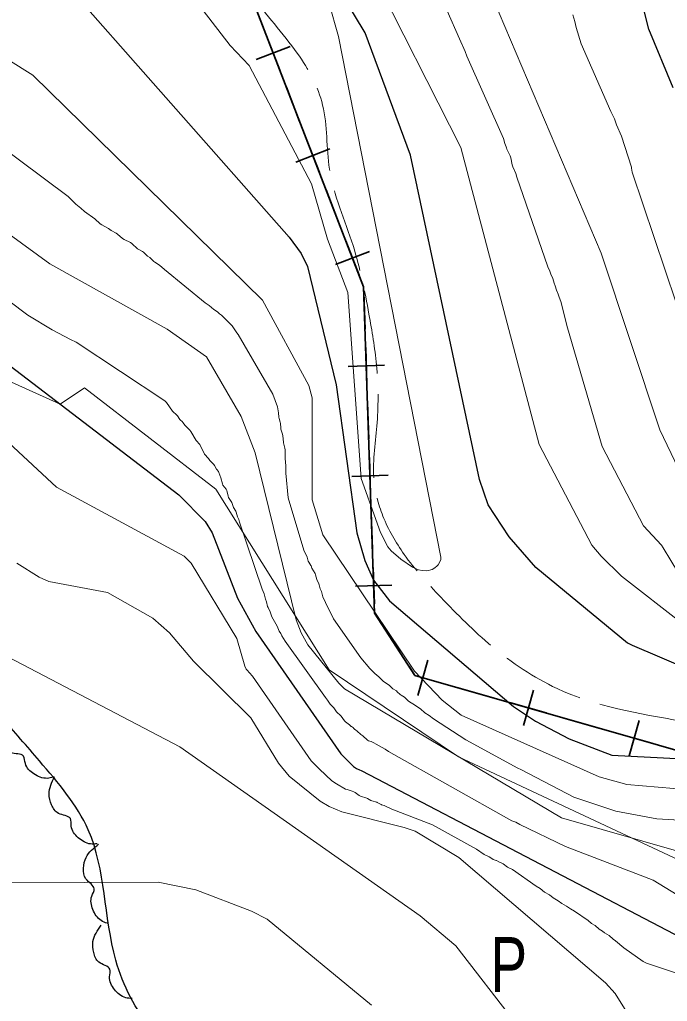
# Model space of a CAD drawing. Extents: x 483843 to 488449, y 4381269 to 4384483.
# Drawn here: x 485220.1 to 485396.9, y 4383169.1 to 4383436.9 of the extents above; entities that cross this region are included whole.
import ezdxf
from ezdxf.enums import TextEntityAlignment as Align

# ---------------------------------------------------------------- set-up
doc = ezdxf.new("R2010")
doc.units = 0
doc.header["$LTSCALE"] = 3.8
doc.linetypes.add('LONG_DASHED', pattern=[7.5, 6, -1.5])
for name, color, linetype, lineweight in [('15', 7, 'LONG_DASHED', 13), ('27', 7, 'Continuous', 25), ('34', 7, 'Continuous', 35), ('51', 7, 'Continuous', 13), ('8', 7, 'Continuous', 25), ('9', 7, 'Continuous', 13)]:
    doc.layers.add(name, color=color, linetype=linetype, lineweight=lineweight)
doc.layers.add('31', color=7, linetype='Continuous')

msp = doc.modelspace()

# ---------------------------------------------------------------- linework, layer by layer
at = {"layer": '15'}
msp.add_spline([(485400.79, 4383245.56), (485366.79, 4383254.46), (485349.06, 4383265.95), (485335.06, 4383279.34), (485325.06, 4383291.04), (485319.26, 4383301.47), (485316.79, 4383311.82), (485317.67, 4383326.99), (485317.51, 4383342.72), (485315.45, 4383356.54), (485311.11, 4383375.24), (485304.67, 4383396.11), (485302.81, 4383413.58), (485295.88, 4383427.71), (485283.48, 4383443.67), (485274.41, 4383458.47), (485261.63, 4383473.96), (485248.35, 4383487.62), (485231.39, 4383496.46), (485206.95, 4383503.97), (485193.14, 4383504.9), (485172.81, 4383504.39), (485157.78, 4383504.12), (485145.67, 4383503.51), (485134.2, 4383504.43), (485123.74, 4383508.44), (485114.92, 4383511.93), (485112.2, 4383519.17), (485112.66, 4383528.99), (485114.36, 4383533.28), (485118.17, 4383541.74), (485121.31, 4383564.66), (485114.52, 4383595.67), (485109.69, 4383608.55), (485102.62, 4383619.36), (485089.28, 4383632.72), (485077.31, 4383638.83), (485057.92, 4383643.83), (485043.91, 4383643.5), (485030.6, 4383637.83), (485020.31, 4383630.47), (485011.46, 4383621.88), (484999.37, 4383601.37), (484981.13, 4383564.54), (484972.78, 4383546.81), (484964.72, 4383533.9), (484948.73, 4383515.05), (484938.85, 4383501.38), (484922.26, 4383484.64), (484903.34, 4383464.23), (484878.47, 4383440.05), (484853, 4383412.61), (484831.2, 4383387.67), (484805.14, 4383358.11), (484790.45, 4383334.7), (484768.3, 4383297.93), (484757.66, 4383281.26), (484749.41, 4383271.28), (484740.24, 4383261.88), (484732.92, 4383256.49), (484722.63, 4383254.85), (484718.27, 4383254.66), (484706.61, 4383259.28), (484700.75, 4383263.84), (484695.83, 4383273.7), (484694.44, 4383282.5), (484695.04, 4383297.06), (484696.68, 4383304.96), (484697.51, 4383309.13), (484702.36, 4383327.31), (484705.59, 4383338.26)], degree=3, dxfattribs=at)
at = {"layer": '27'}
for points in [[(485368.83, 4383013.07), (485357.92, 4383017.58), (485339.7, 4383023.1), (485319.15, 4383029.84), (485302.76, 4383041.04), (485296.52, 4383049.17), (485289.67, 4383064.17), (485286.45, 4383083.98), (485285.97, 4383109.61), (485285.9, 4383115.54), (485276.33, 4383139.85), (485266.69, 4383152.65), (485256.52, 4383161.61), (485246.36, 4383180.33), (485238.82, 4383215.89), (485225.5, 4383234.69), (485215.14, 4383246.51), (485198.33, 4383264.41), (485185.34, 4383279.86), (485169.86, 4383297.33), (485163.7, 4383303.6), (485148.12, 4383317.53), (485130.86, 4383329.08), (485117.86, 4383326.04), (485107.82, 4383311.76), (485103.79, 4383302.24), (485096.18, 4383283.59), (485086.4, 4383265.77), (485083.47, 4383255.58), (485079.81, 4383240.29), (485069.46, 4383214.59), (485058.83, 4383206.45), (485039.94, 4383205.55), (485025.67, 4383205.73), (485007.1, 4383204.13), (484992.82, 4383195.6), (484980.34, 4383184.14), (484962.84, 4383175.41), (484943.61, 4383170.71), (484924.89, 4383162.35), (484905.09, 4383148.62), (484891.5, 4383130.5), (484881, 4383111.74), (484870.62, 4383107.18), (484861.85, 4383107.38), (484839.46, 4383112.83), (484820.21, 4383122.72), (484800.58, 4383135.19), (484785.62, 4383150.35), (484767.93, 4383154.78), (484745.46, 4383162.59)], [(485229.32, 4383230.26), (485227.58, 4383229.94), (485223.98, 4383231.14), (485221.65, 4383234.01), (485221.1, 4383235.98), (485217.67, 4383236.94), (485215.5, 4383238.99), (485214.38, 4383241.8), (485215.16, 4383246.69)], [(485241.23, 4383212.1), (485239.45, 4383212.04), (485236.07, 4383213.75), (485234.18, 4383216.93), (485233.92, 4383218.96), (485230.67, 4383220.4), (485228.82, 4383222.75), (485228.11, 4383225.69), (485229.59, 4383230.42)], [(485243.98, 4383190.4), (485242.36, 4383191.13), (485240.08, 4383194.16), (485239.78, 4383197.84), (485240.45, 4383199.78), (485238.17, 4383202.51), (485237.55, 4383205.43), (485238.21, 4383208.38), (485241.63, 4383211.97)], [(485250.79, 4383169.89), (485249.03, 4383170.12), (485245.97, 4383172.36), (485244.63, 4383175.8), (485244.7, 4383177.86), (485241.73, 4383179.81), (485240.3, 4383182.43), (485240.09, 4383185.45), (485242.33, 4383189.87)]]:
    msp.add_spline(points, degree=3, dxfattribs=at)
at = {"layer": '34'}
for p, q in [((485287.5, 4383432.45), (485291.11, 4383423.12)), ((485293.97, 4383429.59), (485284.65, 4383425.98)), ((485292.92, 4383418.46), (485296.53, 4383409.13)), ((485298.33, 4383404.48), (485301.94, 4383395.16)), ((485304.8, 4383401.62), (485295.47, 4383398.01)), ((485303.74, 4383390.49), (485307.35, 4383381.17)), ((485309.16, 4383376.51), (485312.77, 4383367.19)), ((485315.62, 4383373.66), (485306.3, 4383370.05)), ((485314.05, 4383362.42), (485314.39, 4383352.42)), ((485314.56, 4383347.44), (485314.9, 4383337.44)), ((485319.72, 4383342.61), (485309.73, 4383342.27)), ((485315.06, 4383332.45), (485315.4, 4383322.45)), ((485315.57, 4383317.46), (485315.91, 4383307.47)), ((485320.73, 4383312.64), (485310.74, 4383312.3)), ((485316.07, 4383302.47), (485316.41, 4383292.48)), ((485316.58, 4383287.49), (485316.92, 4383277.5)), ((485321.74, 4383282.66), (485311.75, 4383282.33)), ((485318.36, 4383272.9), (485323.79, 4383264.5)), ((485331.53, 4383262.19), (485328.78, 4383252.58)), ((485339.77, 4383254.64), (485349.39, 4383251.89)), ((485360.37, 4383253.95), (485357.62, 4383244.34)), ((485354.18, 4383250.52), (485363.8, 4383247.77)), ((485368.61, 4383246.4), (485378.22, 4383243.65)), ((485389.2, 4383245.71), (485386.45, 4383236.1)), ((485383.02, 4383242.28), (485392.64, 4383239.53))]:
    msp.add_line(p, q, dxfattribs=at)
for points in [[(485005, 4383618), (485037, 4383640), (485073, 4383648), (485100, 4383620), (485120, 4383552), (485111, 4383526), (485116, 4383504), (485213, 4383501), (485244, 4383494), (485278, 4383457), (485314, 4383364), (485317, 4383275), (485328, 4383258), (485461, 4383220)], [(485326.5, 4383260.32), (485328, 4383258), (485334.96, 4383256.01)]]:
    msp.add_lwpolyline(points, dxfattribs=at)
at = {"layer": '51'}
msp.add_lwpolyline([(485400.13, 4383207.61), (485339.93, 4383235.81), (485304.61, 4383259.5), (485273.66, 4383308.81), (485237.83, 4383336.45), (485231.15, 4383332), (485147.19, 4383369.84), (485053.5, 4383411.23), (485019.48, 4383420.27), (484981.87, 4383400.27), (484953.62, 4383385.83), (484933.81, 4383374.86), (484903, 4383358.06), (484866.78, 4383335.14), (484831.69, 4383306.08), (484808.69, 4383288.72)], dxfattribs=at)
at = {"layer": '8'}
for points in [[(485018.99, 4383472.09), (485036.33, 4383476.56), (485043.7, 4383477.38), (485053.15, 4383476.99), (485060.48, 4383475.58), (485066.79, 4383473.29), (485074.04, 4383469.36), (485104.21, 4383444.35), (485110.35, 4383437.17), (485142.04, 4383400.71), (485151.6, 4383392.73), (485263.55, 4383307.27), (485270.76, 4383300.01), (485272.68, 4383296.91), (485279.59, 4383279.09), (485284.56, 4383269.99), (485307.74, 4383236.62), (485311.19, 4383233.15), (485312.03, 4383232.62), (485312.19, 4383232.54), (485312.73, 4383232.36), (485313.52, 4383231.99), (485406.85, 4383183.29)], [(485398.47, 4383418.32), (485391.87, 4383434.28), (485390.68, 4383438.95), (485390.61, 4383441.94), (485391.62, 4383448.56), (485393.37, 4383453.77), (485398.69, 4383462.56)], [(485411.06, 4383256.08), (485387.4, 4383266.22), (485386.11, 4383266.77), (485386.08, 4383266.77), (485386.07, 4383266.77), (485386.05, 4383266.77), (485361.05, 4383287.42), (485353.75, 4383295.86), (485348, 4383304.54), (485345.63, 4383311.44), (485326.78, 4383399.95), (485314.38, 4383433.31), (485300.7, 4383456.12)], [(485229.06, 4383450.71), (485293.71, 4383377.57), (485296.92, 4383373.06), (485298.66, 4383369.54), (485306.5, 4383337.24), (485312.16, 4383296.89), (485314.33, 4383289.38), (485316.7, 4383283.97), (485321.07, 4383278.35), (485354.9, 4383249.56), (485360.92, 4383245.52), (485370.08, 4383240.71), (485381.79, 4383236.28), (485401.16, 4383235.22)]]:
    msp.add_lwpolyline(points, dxfattribs=at)
at = {"layer": '9'}
for points in [[(485081.86, 4383526.22), (485081.96, 4383522.06), (485081.59, 4383516.54), (485082.19, 4383511.75), (485085.29, 4383503.67), (485085.88, 4383502.53), (485101.79, 4383485.13), (485110.31, 4383478.5), (485135.05, 4383464.65), (485191.62, 4383441.71), (485223.65, 4383421.69), (485286.39, 4383360.36), (485299.05, 4383337.09), (485299.92, 4383333.73), (485299.93, 4383305.9), (485302.9, 4383296.33), (485327.9, 4383259.15), (485335.42, 4383251.3), (485340.66, 4383247.14), (485378.3, 4383230.37), (485385.86, 4383228.3), (485411.55, 4383226.12)], [(485018.37, 4383498.06), (485038.34, 4383510.14), (485043.74, 4383512.22), (485047.67, 4383513.14), (485055.93, 4383513.36), (485058.8, 4383512.98), (485059.45, 4383512.81), (485062.98, 4383511.22), (485066.16, 4383509.1), (485068.88, 4383506.47), (485069.43, 4383505.81), (485090.99, 4383474.57), (485104.12, 4383460.83), (485228.34, 4383370.23)], [(485406.37, 4383268.97), (485405.98, 4383269.33), (485401.23, 4383272), (485384.43, 4383285.11), (485378.88, 4383290.54), (485376.34, 4383293.56), (485361.93, 4383320.99), (485340.57, 4383402.02), (485315.73, 4383451.02), (485309.55, 4383460.12), (485308.93, 4383461.48), (485308.7, 4383462.25), (485307.97, 4383467.28), (485308.06, 4383469.61), (485308.45, 4383471.8), (485308.69, 4383472.46), (485309.32, 4383473.65), (485310.39, 4383475.16)], [(485246.21, 4383470.51), (485277.54, 4383429.81), (485282.73, 4383424.37), (485299.73, 4383392.12), (485304.16, 4383377), (485309.65, 4383362.46), (485313.36, 4383311.75), (485318.62, 4383297), (485320.63, 4383293.11), (485321.55, 4383292.01), (485324.15, 4383289.7), (485327.33, 4383287.57), (485328.13, 4383287.14), (485329.01, 4383286.82), (485329.98, 4383286.63), (485331.12, 4383286.56), (485331.75, 4383286.61), (485332.37, 4383286.77), (485332.74, 4383286.93), (485333.45, 4383287.35), (485334.09, 4383287.87), (485334.37, 4383288.19), (485334.72, 4383288.79), (485335.04, 4383289.59), (485335.03, 4383290.27), (485307.16, 4383432.28), (485304.45, 4383441.51)], [(485279.36, 4383268.1), (485266.91, 4383288.59), (485264.97, 4383290.52), (485230.14, 4383309.36), (485196.16, 4383340.78), (485145.66, 4383380.84), (485082.4, 4383444.24), (485081.24, 4383444.97), (485075.94, 4383447.53), (485048.38, 4383456.65), (485041.87, 4383457.53), (485030.37, 4383457.57)], [(485399.99, 4383314.38), (485394.9, 4383325.02), (485378.89, 4383373.17), (485349.41, 4383442.38)], [(485400, 4383285.87), (485395.79, 4383292.85), (485395.3, 4383293.51), (485390.39, 4383298.77), (485379.14, 4383320.47), (485369.69, 4383352.81), (485367.88, 4383359.96), (485367.39, 4383361.19), (485367.13, 4383361.96), (485366.63, 4383363.13), (485366.32, 4383364.25), (485366.01, 4383365.03), (485365.65, 4383366.27), (485365.14, 4383367.42), (485364.85, 4383368.23), (485364.32, 4383369.45), (485355.84, 4383393.88), (485355.56, 4383394.95), (485354.7, 4383396.77), (485354.55, 4383397.26), (485354.16, 4383399.21), (485354, 4383399.71), (485353.12, 4383401.51), (485353, 4383401.87), (485352.92, 4383402.19), (485352.59, 4383403.06), (485352.15, 4383404.44), (485342.18, 4383426.88), (485341.73, 4383428.15), (485340.21, 4383431.68), (485336.82, 4383439.26)], [(485399.33, 4383359.61), (485387.3, 4383395.31), (485387.16, 4383396.4), (485387.12, 4383396.6), (485384.44, 4383405.06), (485382.99, 4383408.23), (485382.48, 4383409.85), (485381.48, 4383411.82), (485373.4, 4383430.32), (485372.01, 4383434.72), (485371.65, 4383436.33), (485371.07, 4383438.22)], [(485199.51, 4383413.84), (485233.3, 4383388.68), (485235.41, 4383386.56), (485236.81, 4383385.48), (485237.78, 4383384.51), (485240.65, 4383382.55), (485242.07, 4383381.23), (485242.49, 4383380.92), (485244.37, 4383379.88), (485245.03, 4383379.38), (485246.42, 4383378.66), (485246.78, 4383378.4), (485248.16, 4383377.21), (485248.59, 4383376.93), (485250.31, 4383376.09), (485250.74, 4383375.8), (485252.27, 4383374.41), (485252.44, 4383374.29), (485253.61, 4383373.65), (485253.9, 4383373.45), (485254.88, 4383372.46), (485254.99, 4383372.38), (485255.64, 4383371.97), (485255.85, 4383371.79), (485256.73, 4383370.91), (485257.02, 4383370.69), (485258.28, 4383369.89), (485259.63, 4383368.71), (485270.73, 4383359.65), (485271.81, 4383358.95), (485273.06, 4383357.85), (485274.09, 4383357.18), (485274.67, 4383356.66), (485275.2, 4383356.25), (485278.11, 4383353.33), (485279.4, 4383351.44), (485279.75, 4383351.04), (485289.19, 4383334.72), (485290.51, 4383331.24)], [(485181.09, 4383387.25), (485222.29, 4383356.25), (485228.93, 4383352.23), (485233.96, 4383349.61), (485235.47, 4383348.95), (485259.75, 4383332.87), (485260.14, 4383332.44), (485261.81, 4383330.11), (485263.04, 4383328.96), (485263.15, 4383328.83), (485263.86, 4383327.8), (485263.94, 4383327.71), (485264.51, 4383327.18), (485264.66, 4383327), (485265.27, 4383326.14), (485265.5, 4383325.9), (485266.52, 4383324.92), (485266.83, 4383324.5), (485268.26, 4383322.13), (485269.24, 4383320.98), (485269.49, 4383320.58), (485270.33, 4383318.8), (485270.59, 4383318.4), (485271.67, 4383317.19), (485272.02, 4383316.62), (485272.2, 4383316.42), (485273.11, 4383315.54), (485273.31, 4383315.28), (485273.82, 4383314.31), (485273.88, 4383314.22), (485274.36, 4383313.62), (485274.5, 4383313.37), (485275.02, 4383311.9), (485275.42, 4383310.24), (485275.59, 4383309.89), (485276.44, 4383308.81), (485276.61, 4383308.44), (485276.97, 4383306.89), (485277.13, 4383306.53), (485277.87, 4383305.49), (485278.03, 4383305.2), (485278.35, 4383304.09), (485278.48, 4383303.8), (485279.1, 4383302.8), (485279.23, 4383302.51), (485279.58, 4383301.24), (485279.91, 4383300.54), (485280.12, 4383299.85), (485286.28, 4383281.51), (485286.84, 4383280.24), (485287.22, 4383278.78), (485287.5, 4383278.12), (485287.79, 4383276.83), (485287.89, 4383276.54), (485288.47, 4383275.35), (485288.89, 4383274.03), (485290.4, 4383271.43), (485290.94, 4383270.1), (485291.36, 4383269.43), (485291.64, 4383268.84), (485292.58, 4383267.4), (485303.58, 4383251.96), (485304.17, 4383251.24), (485304.88, 4383250.2), (485305.85, 4383249.19), (485306.57, 4383248.12), (485306.77, 4383247.89), (485307.63, 4383247.14), (485307.88, 4383246.86), (485308.79, 4383245.62), (485309.05, 4383245.34), (485310.13, 4383244.56), (485310.61, 4383244.09), (485310.67, 4383244.04), (485311.2, 4383243.69), (485311.26, 4383243.65), (485311.63, 4383243.27), (485311.75, 4383243.18), (485312.26, 4383242.85), (485313.24, 4383241.93), (485313.82, 4383241.53), (485315.06, 4383240.36), (485315.32, 4383240.19), (485315.71, 4383240.04), (485316.09, 4383239.96)], [(485228.34, 4383370.23), (485260.36, 4383352.49), (485271.12, 4383344.9), (485280.54, 4383328.67), (485284.39, 4383318.7), (485295.58, 4383273.15), (485296.96, 4383269.66), (485298.79, 4383266.39), (485307.24, 4383255.89), (485308.78, 4383254.32), (485368, 4383219.18), (485424.15, 4383203.06)], [(485104.72, 4383279.32), (485103.84, 4383282.04), (485103.44, 4383282.98), (485092.25, 4383300.28), (485091.04, 4383303.59), (485090.47, 4383307.32), (485091, 4383318.89), (485091.29, 4383320.54), (485092.26, 4383323.38), (485093.25, 4383325.42), (485095.37, 4383328.23), (485096.69, 4383329.56), (485101.72, 4383333.02), (485105.39, 4383334.75), (485108.02, 4383335.48), (485110.01, 4383335.77), (485112.06, 4383335.63), (485141.73, 4383321.38), (485160.46, 4383309), (485195.4, 4383274.28), (485263.86, 4383238.55), (485329.43, 4383192.48), (485339.13, 4383184.24), (485355.63, 4383162.95)], [(485290.51, 4383331.24), (485290.77, 4383329.64), (485290.85, 4383328.44), (485290.9, 4383328.13), (485291.21, 4383327.08), (485291.26, 4383326.77), (485291.35, 4383325.56), (485291.43, 4383325.19), (485291.88, 4383323.79), (485291.96, 4383323.38), (485292.08, 4383321.63), (485292.12, 4383321.43), (485292.5, 4383320), (485292.55, 4383319.55), (485292.56, 4383317.21), (485292.77, 4383315.19), (485292.76, 4383313.14), (485293.37, 4383306.49), (485297.71, 4383292.14), (485298.55, 4383290.26), (485298.89, 4383289.21), (485299.01, 4383288.94), (485299.6, 4383288), (485299.65, 4383287.91), (485299.89, 4383287.25), (485300.74, 4383285.77), (485300.89, 4383285.43), (485301.25, 4383284.16), (485301.8, 4383283.03), (485301.9, 4383282.75), (485302.15, 4383281.59), (485302.18, 4383281.48), (485302.46, 4383280.87), (485302.86, 4383279.47), (485303.63, 4383277.88), (485305.74, 4383273.45), (485313.24, 4383262.78), (485315.66, 4383259.88), (485316.58, 4383259), (485317.03, 4383258.51), (485318.13, 4383257.62), (485319.02, 4383256.68), (485319.32, 4383256.45), (485320.8, 4383255.47), (485320.94, 4383255.36), (485321.76, 4383254.55), (485322, 4383254.36), (485322.95, 4383253.78), (485323.19, 4383253.58), (485323.97, 4383252.79), (485324.21, 4383252.6), (485325.13, 4383252.05), (485325.37, 4383251.86), (485326.2, 4383251.05), (485326.49, 4383250.84), (485327.9, 4383250.02), (485328.52, 4383249.5), (485329.53, 4383248.87), (485330.74, 4383247.85), (485331.92, 4383247.08), (485333.07, 4383246.16), (485341.88, 4383240.47), (485356.11, 4383232.7), (485356.9, 4383232.34), (485371.39, 4383224.85), (485382.85, 4383220.97), (485394.03, 4383218.93), (485410.93, 4383217.93)], [(485219.33, 4383288.62), (485225.37, 4383284.78), (485228.09, 4383283.6), (485244.05, 4383280.67), (485256.4, 4383273.65), (485260.98, 4383269.66), (485267.59, 4383261.93), (485283.22, 4383246.48), (485290.73, 4383234.1), (485293.71, 4383230.56), (485302.13, 4383223.68), (485304.6, 4383222.24), (485308.02, 4383220.78), (485325.02, 4383216.56), (485328.07, 4383215.51), (485339.95, 4383208.32), (485380.06, 4383174.17), (485382.65, 4383171.29), (485388.18, 4383162.35)], [(485400.21, 4383176.55), (485391.19, 4383179.56), (485390.3, 4383180.02), (485385, 4383183.7), (485382.77, 4383185.66), (485382.11, 4383186.09), (485381.02, 4383187.05), (485379.75, 4383187.83), (485379.25, 4383188.25), (485378.33, 4383188.81), (485377.21, 4383189.77), (485376.22, 4383190.38), (485375.29, 4383191.17), (485371.58, 4383193.75), (485370.49, 4383194.36), (485369.41, 4383195.12), (485368.08, 4383195.84), (485367.11, 4383196.57), (485365.77, 4383197.34), (485364.76, 4383198.13), (485363.37, 4383198.93), (485362.17, 4383199.87), (485361.08, 4383200.5), (485354.65, 4383205.12), (485353.31, 4383205.75), (485352.12, 4383206.59), (485351.87, 4383206.74), (485350.91, 4383207.13), (485350.28, 4383207.5), (485350.2, 4383207.53), (485349.4, 4383207.81), (485349.28, 4383207.87), (485348.25, 4383208.51), (485346.92, 4383209.19), (485344.78, 4383210.63), (485332.81, 4383217.3), (485321.72, 4383221.57), (485319.64, 4383222.51), (485318.88, 4383222.74), (485318.78, 4383222.79), (485317.73, 4383223.36), (485317.58, 4383223.42), (485316.24, 4383223.8), (485315.96, 4383223.92), (485315.05, 4383224.46), (485314.89, 4383224.53), (485313.18, 4383225.07), (485312.79, 4383225.25), (485311.65, 4383226.08), (485311.36, 4383226.26), (485310.85, 4383226.49), (485309.49, 4383226.86), (485309.04, 4383227.01), (485306.56, 4383228.45), (485305.34, 4383229.28), (485301.91, 4383232.46), (485299.67, 4383234.73), (485283.63, 4383257.85), (485282.8, 4383258.72), (485282.22, 4383259.41), (485281.91, 4383259.75), (485281.57, 4383260.52), (485279.36, 4383268.1)], [(485316.09, 4383239.96), (485316.78, 4383239.67), (485317.44, 4383239.31), (485319.85, 4383237.89), (485320.75, 4383237.23), (485354.42, 4383218.34), (485355.52, 4383217.95), (485356.67, 4383217.38), (485369.12, 4383211.35), (485393.08, 4383202.18), (485416.42, 4383187.9)], [(485132.39, 4383161.96), (485151.72, 4383187.14), (485161.41, 4383194.44), (485170.71, 4383199.57), (485177.85, 4383201.27), (485257.89, 4383201.67), (485268.17, 4383199.49), (485283.39, 4383193.7), (485287.68, 4383191.5), (485316.17, 4383168.07)]]:
    msp.add_lwpolyline(points, dxfattribs=at)

# ---------------------------------------------------------------- texts
at = {"layer": '31', "width": 0.75}
msp.add_text('P', height=15, dxfattribs=at).set_placement((485353.61, 4383171.65), align=Align.CENTER)

doc.saveas('drawing.dxf')
